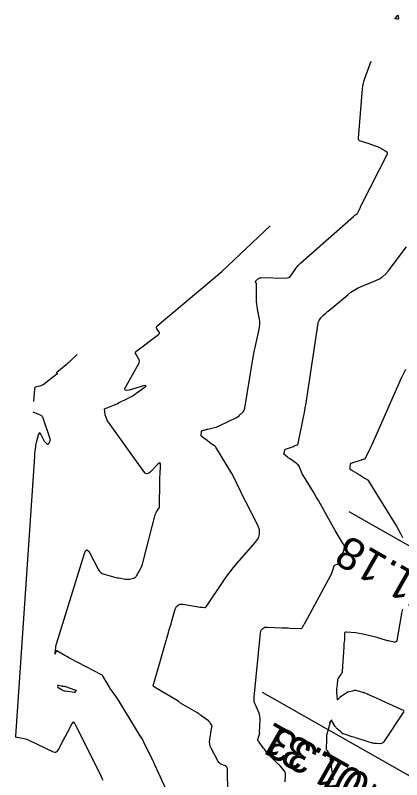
# Model space of a CAD drawing. Extents: x 658976 to 668721, y 639543 to 647196.
# Drawn here: x 662305.9 to 662402.1, y 643608.9 to 643799.2 of the extents above; entities that cross this region are included whole.
import ezdxf

# ---------------------------------------------------------------- set-up
doc = ezdxf.new("R2010")
doc.units = 0
for name, color, linetype in [('Ex_Major Contours', 7, 'Continuous'), ('Ex_Minor Contours', 7, 'Continuous'), ('R_Ramp 15 Degree_Min Ls', 7, 'Continuous'), ('R_Ramp 20 Degree Des Ls Annot', 7, 'Continuous'), ('R_Ramp 20 Degree Existing Ramp', 7, 'Continuous')]:
    doc.layers.add(name, color=color, linetype=linetype)

msp = doc.modelspace()

# ---------------------------------------------------------------- linework, layer by layer
at = {"layer": 'Ex_Major Contours'}
msp.add_lwpolyline([(662373.13, 643608.4), (662373.21, 643610.16), (662373.19, 643610.47), (662373.12, 643610.76), (662372.99, 643611.03), (662372.8, 643611.27), (662371.85, 643612.33), (662371.68, 643612.52), (662371.5, 643612.7), (662371.32, 643612.88), (662371.14, 643613.05), (662370.4, 643613.74), (662370.21, 643613.92), (662370.04, 643614.1), (662369.86, 643614.28), (662369.69, 643614.47), (662368.59, 643615.72), (662368.37, 643615.97), (662368.16, 643616.23), (662367.96, 643616.49), (662367.76, 643616.76), (662366.67, 643618.29), (662366.63, 643618.34), (662366.59, 643618.4), (662366.55, 643618.45), (662366.51, 643618.5), (662366.35, 643618.71), (662366.32, 643618.76), (662366.3, 643618.82), (662366.29, 643618.87), (662366.31, 643618.94), (662366.82, 643620.58), (662366.82, 643620.59), (662366.82, 643620.6), (662366.82, 643620.62), (662366.81, 643620.63), (662366.76, 643620.67), (662366.75, 643620.69), (662366.74, 643620.7), (662366.74, 643620.71), (662366.74, 643620.73), (662366.91, 643623.74), (662366.91, 643624.24), (662366.85, 643624.73), (662366.73, 643625.2), (662366.56, 643625.67), (662365.71, 643627.55), (662365.53, 643628.02), (662365.42, 643628.5), (662365.37, 643629), (662365.39, 643629.5), (662367.02, 643645.45), (662367.19, 643646.11), (662367.53, 643646.58), (662368.04, 643646.85), (662368.72, 643646.91), (662372.35, 643646.75), (662372.84, 643646.73), (662373.34, 643646.71), (662373.83, 643646.69), (662374.33, 643646.67), (662376.94, 643646.57), (662377.1, 643646.59), (662377.25, 643646.64), (662377.37, 643646.74), (662377.47, 643646.87), (662377.81, 643647.5), (662377.89, 643647.66), (662377.98, 643647.82), (662378.06, 643647.97), (662378.15, 643648.13), (662384.5, 643659.81), (662384.62, 643660.05), (662384.74, 643660.3), (662384.84, 643660.56), (662384.93, 643660.82), (662385.36, 643662.2), (662385.4, 643662.29), (662385.46, 643662.36), (662385.54, 643662.41), (662385.63, 643662.45), (662386.03, 643662.55), (662386.12, 643662.58), (662386.2, 643662.64), (662386.26, 643662.7), (662386.31, 643662.79), (662387.71, 643666), (662387.85, 643666.43), (662387.87, 643666.85), (662387.78, 643667.27), (662387.58, 643667.68), (662386.55, 643669.29), (662386.3, 643669.7), (662386.05, 643670.1), (662385.81, 643670.52), (662385.58, 643670.93), (662381.83, 643677.65), (662381.4, 643678.4), (662380.96, 643679.16), (662380.52, 643679.9), (662380.07, 643680.65), (662377.68, 643684.57), (662377.52, 643684.84), (662377.38, 643685.11), (662377.24, 643685.38), (662377.12, 643685.66), (662376.65, 643686.79), (662376.51, 643687.06), (662376.34, 643687.3), (662376.14, 643687.51), (662375.9, 643687.7), (662374.18, 643688.88), (662374.03, 643688.98), (662373.89, 643689.08), (662373.75, 643689.19), (662373.61, 643689.3), (662372.9, 643689.88), (662372.86, 643689.93), (662372.83, 643689.98), (662372.83, 643690.04), (662372.84, 643690.1), (662372.91, 643690.36), (662372.93, 643690.43), (662372.94, 643690.49), (662372.96, 643690.56), (662372.97, 643690.63), (662373.03, 643690.99), (662373.05, 643691.06), (662373.09, 643691.13), (662373.15, 643691.17), (662373.22, 643691.21), (662375.18, 643691.91), (662375.29, 643691.96), (662375.41, 643692), (662375.53, 643692.04), (662375.65, 643692.09), (662376.12, 643692.28), (662376.22, 643692.33), (662376.3, 643692.41), (662376.36, 643692.5), (662376.4, 643692.62), (662377.71, 643699.22), (662377.93, 643700.36), (662378.14, 643701.51), (662378.33, 643702.66), (662378.51, 643703.81), (662381.32, 643722.55), (662381.36, 643722.73), (662381.42, 643722.91), (662381.5, 643723.08), (662381.6, 643723.25), (662382.03, 643723.88), (662382.15, 643724.04), (662382.27, 643724.19), (662382.4, 643724.33), (662382.54, 643724.46), (662383.21, 643725.05), (662383.37, 643725.19), (662383.53, 643725.33), (662383.69, 643725.47), (662383.86, 643725.61), (662388.69, 643729.67), (662389.47, 643730.27), (662390.28, 643730.81), (662391.14, 643731.28), (662392.04, 643731.69), (662395.71, 643733.19), (662396.59, 643733.62), (662397.39, 643734.15), (662398.11, 643734.78), (662398.75, 643735.52), (662403.34, 643741.55)], dxfattribs=at)
at = {"layer": 'Ex_Minor Contours'}
for points in [[(662400.54, 643798.36), (662400.52, 643798.38), (662400.52, 643798.42), (662400.54, 643798.46), (662401.07, 643799.15), (662401.14, 643799.23), (662401.19, 643799.24), (662401.23, 643799.2), (662401.25, 643799.1), (662401.3, 643798.38), (662401.3, 643798.35), (662401.29, 643798.32), (662401.26, 643798.3), (662401.23, 643798.3), (662401.06, 643798.3), (662401.02, 643798.3), (662400.98, 643798.3), (662400.94, 643798.3), (662400.89, 643798.31), (662400.59, 643798.34)], [(662318.21, 643632.16), (662318.29, 643632.14), (662318.36, 643632.12), (662318.44, 643632.09), (662320.76, 643631.26), (662320.8, 643631.24), (662320.83, 643631.23), (662320.87, 643631.22), (662320.9, 643631.21), (662321.04, 643631.16), (662321.07, 643631.15), (662321.08, 643631.13), (662321.08, 643631.1), (662321.07, 643631.08), (662320.89, 643630.82), (662320.87, 643630.8), (662320.86, 643630.78), (662320.84, 643630.76), (662320.83, 643630.73), (662320.78, 643630.63), (662320.76, 643630.61), (662320.74, 643630.6), (662320.72, 643630.59), (662320.69, 643630.59), (662318.36, 643630.94), (662318.17, 643630.98), (662317.98, 643631.03), (662317.81, 643631.1), (662317.63, 643631.19), (662316.77, 643631.67), (662316.7, 643631.72), (662316.65, 643631.78), (662316.61, 643631.85), (662316.59, 643631.93), (662316.53, 643632.28), (662316.53, 643632.35), (662316.56, 643632.4), (662316.6, 643632.42), (662316.68, 643632.42), (662317.49, 643632.27), (662317.57, 643632.25), (662317.65, 643632.24), (662317.73, 643632.23), (662317.81, 643632.21), (662318.13, 643632.17)]]:
    msp.add_lwpolyline(points, close=True, dxfattribs=at)
for points in [[(662358.88, 643605.5), (662358.73, 643611.61), (662358.69, 643611.86), (662358.6, 643612.06), (662358.44, 643612.23), (662358.22, 643612.35), (662357.23, 643612.76), (662356.99, 643612.88), (662356.79, 643613.03), (662356.62, 643613.22), (662356.48, 643613.44), (662354.7, 643616.74), (662354.47, 643617.26), (662354.34, 643617.79), (662354.3, 643618.34), (662354.35, 643618.91), (662354.91, 643622.06), (662354.92, 643622.2), (662354.9, 643622.34), (662354.86, 643622.48), (662354.79, 643622.6), (662354.45, 643623.1), (662354.36, 643623.22), (662354.26, 643623.34), (662354.15, 643623.44), (662354.04, 643623.53), (662352.4, 643624.76), (662352.09, 643624.99), (662351.76, 643625.21), (662351.44, 643625.42), (662351.1, 643625.62), (662347.08, 643627.97), (662347.04, 643627.99), (662347, 643628.03), (662346.96, 643628.06), (662346.93, 643628.1), (662346.8, 643628.25), (662346.77, 643628.29), (662346.74, 643628.32), (662346.7, 643628.35), (662346.66, 643628.38), (662340.63, 643631.96), (662340.59, 643631.98), (662340.55, 643632.01), (662340.51, 643632.03), (662340.47, 643632.06), (662340.31, 643632.17), (662340.28, 643632.2), (662340.26, 643632.23), (662340.25, 643632.27), (662340.26, 643632.32), (662344.08, 643645.55), (662344.29, 643646.28), (662344.5, 643647.01), (662344.71, 643647.74), (662344.92, 643648.47), (662345.78, 643651.38), (662346.06, 643652), (662346.47, 643652.41), (662347.02, 643652.61), (662347.7, 643652.59), (662351.98, 643651.91), (662352.11, 643651.89), (662352.25, 643651.87), (662352.38, 643651.86), (662352.51, 643651.84), (662353.05, 643651.78), (662353.18, 643651.78), (662353.29, 643651.81), (662353.39, 643651.88), (662353.47, 643651.97), (662357.87, 643658.51), (662358.64, 643659.62), (662359.45, 643660.71), (662360.3, 643661.77), (662361.18, 643662.8), (662365.77, 643668.02), (662366.45, 643669.02), (662366.77, 643670.07), (662366.72, 643671.16), (662366.3, 643672.3), (662363.31, 643678.09), (662363.01, 643678.68), (662362.72, 643679.26), (662362.43, 643679.85), (662362.15, 643680.45), (662361.04, 643682.82), (662360.75, 643683.41), (662360.45, 643683.99), (662360.14, 643684.57), (662359.81, 643685.14), (662355.84, 643691.75), (662355.78, 643691.85), (662355.7, 643691.93), (662355.61, 643692.01), (662355.52, 643692.07), (662355.11, 643692.31), (662355.01, 643692.37), (662354.91, 643692.43), (662354.81, 643692.5), (662354.72, 643692.57), (662353.28, 643693.68), (662353.18, 643693.75), (662353.08, 643693.82), (662352.99, 643693.89), (662352.89, 643693.96), (662352.34, 643694.35), (662352.32, 643694.37), (662352.31, 643694.38), (662352.29, 643694.4), (662352.27, 643694.42), (662352.21, 643694.49), (662352.19, 643694.51), (662352.18, 643694.53), (662352.18, 643694.55), (662352.18, 643694.57), (662352.3, 643695.64), (662352.3, 643695.65), (662352.3, 643695.66), (662352.3, 643695.68), (662352.3, 643695.69), (662352.3, 643695.75), (662352.3, 643695.77), (662352.3, 643695.78), (662352.31, 643695.79), (662352.33, 643695.79), (662353.23, 643696.03), (662353.39, 643696.07), (662353.55, 643696.11), (662353.7, 643696.15), (662353.86, 643696.19), (662355.57, 643696.62), (662355.91, 643696.71), (662356.24, 643696.82), (662356.56, 643696.95), (662356.88, 643697.09), (662360.99, 643699.1), (662361.23, 643699.23), (662361.45, 643699.38), (662361.67, 643699.55), (662361.86, 643699.73), (662362.63, 643700.51), (662362.8, 643700.72), (662362.94, 643700.94), (662363.04, 643701.18), (662363.1, 643701.44), (662364.9, 643712.6), (662365.06, 643713.58), (662365.24, 643714.55), (662365.44, 643715.53), (662365.64, 643716.49), (662366.65, 643721.05), (662366.76, 643721.68), (662366.8, 643722.3), (662366.78, 643722.93), (662366.7, 643723.57), (662366.23, 643726.1), (662366.13, 643726.73), (662366.06, 643727.37), (662366.01, 643728), (662365.99, 643728.65), (662365.95, 643732.39), (662365.95, 643732.45), (662365.93, 643732.51), (662365.91, 643732.57), (662365.88, 643732.63), (662365.72, 643732.85), (662365.7, 643732.9), (662365.69, 643732.95), (662365.71, 643733), (662365.75, 643733.05), (662366.51, 643733.68), (662366.65, 643733.79), (662366.81, 643733.86), (662366.98, 643733.9), (662367.17, 643733.92), (662373.18, 643733.81), (662373.63, 643733.85), (662374.03, 643733.99), (662374.38, 643734.24), (662374.68, 643734.58), (662375.76, 643736.16), (662376.04, 643736.54), (662376.34, 643736.91), (662376.67, 643737.25), (662377.01, 643737.58), (662390.16, 643749.18), (662390.27, 643749.27), (662390.38, 643749.37), (662390.48, 643749.46), (662390.59, 643749.55), (662391.03, 643749.92), (662391.13, 643750.01), (662391.22, 643750.12), (662391.3, 643750.24), (662391.36, 643750.36), (662391.85, 643751.47), (662391.95, 643751.7), (662392.06, 643751.93), (662392.17, 643752.15), (662392.28, 643752.38), (662398.57, 643764.76), (662398.62, 643764.89), (662398.61, 643765.01), (662398.56, 643765.11), (662398.45, 643765.19), (662397.93, 643765.51), (662397.8, 643765.59), (662397.67, 643765.66), (662397.54, 643765.73), (662397.41, 643765.81), (662396.32, 643766.37), (662396.09, 643766.48), (662395.86, 643766.59), (662395.63, 643766.68), (662395.39, 643766.77), (662394.07, 643767.2), (662393.79, 643767.29), (662393.52, 643767.38), (662393.24, 643767.47), (662392.97, 643767.55), (662391.87, 643767.89), (662391.63, 643768), (662391.47, 643768.16), (662391.38, 643768.37), (662391.36, 643768.63), (662392.38, 643780.9), (662392.46, 643781.62), (662392.6, 643782.33), (662392.77, 643783.03), (662393, 643783.73), (662394.5, 643787.84)], [(662344.85, 643603.56), (662340.71, 643612.62), (662340.43, 643613.23), (662340.14, 643613.84), (662339.85, 643614.44), (662339.56, 643615.05), (662338.36, 643617.45), (662338.06, 643618.05), (662337.74, 643618.64), (662337.41, 643619.22), (662337.07, 643619.8), (662332.14, 643627.91), (662331.9, 643628.31), (662331.65, 643628.7), (662331.39, 643629.08), (662331.12, 643629.46), (662330.03, 643630.98), (662329.77, 643631.35), (662329.52, 643631.73), (662329.28, 643632.11), (662329.05, 643632.5), (662327.69, 643634.83), (662327.69, 643634.84), (662327.69, 643634.84), (662327.68, 643634.85), (662327.68, 643634.85), (662327.66, 643634.87), (662327.66, 643634.87), (662327.65, 643634.87), (662327.65, 643634.88), (662327.64, 643634.88), (662327.61, 643634.94), (662327.6, 643634.95), (662327.59, 643634.96), (662327.58, 643634.97), (662327.57, 643634.97), (662319.63, 643639.1), (662319.28, 643639.28), (662318.94, 643639.47), (662318.6, 643639.66), (662318.26, 643639.85), (662316.25, 643641.02), (662316.24, 643641.02), (662316.23, 643641.02), (662316.22, 643641.02), (662316.21, 643641.01), (662316.18, 643640.96), (662316.17, 643640.95), (662316.16, 643640.94), (662316.16, 643640.93), (662316.15, 643640.91), (662315.91, 643640.29), (662315.88, 643640.21), (662315.86, 643640.19), (662315.85, 643640.22), (662315.86, 643640.31), (662316.03, 643641.84), (662316.07, 643642.14), (662316.12, 643642.43), (662316.19, 643642.71), (662316.27, 643643), (662323.15, 643665.21), (662323.44, 643665.88), (662323.77, 643666.12), (662324.13, 643665.93), (662324.53, 643665.32), (662326.57, 643661.32), (662326.83, 643660.9), (662327.17, 643660.55), (662327.57, 643660.29), (662328.04, 643660.11), (662330.37, 643659.46), (662330.71, 643659.36), (662331.06, 643659.28), (662331.4, 643659.2), (662331.75, 643659.14), (662333.33, 643658.85), (662333.58, 643658.82), (662333.84, 643658.81), (662334.1, 643658.83), (662334.35, 643658.87), (662335.38, 643659.1), (662335.62, 643659.18), (662335.83, 643659.3), (662336, 643659.47), (662336.14, 643659.68), (662337.09, 643661.4), (662337.28, 643661.77), (662337.45, 643662.15), (662337.59, 643662.54), (662337.7, 643662.93), (662340.77, 643674.82), (662340.83, 643675.04), (662340.92, 643675.24), (662341.01, 643675.44), (662341.13, 643675.63), (662341.63, 643676.37), (662341.74, 643676.56), (662341.81, 643676.76), (662341.86, 643676.97), (662341.88, 643677.19), (662341.91, 643682.71), (662341.92, 643683.26), (662341.93, 643683.82), (662341.96, 643684.37), (662341.98, 643684.92), (662342.1, 643687.14), (662342.08, 643687.57), (662341.96, 643687.77), (662341.73, 643687.73), (662341.4, 643687.45), (662339.52, 643685.5), (662339.09, 643685.16), (662338.68, 643685.07), (662338.28, 643685.22), (662337.91, 643685.62), (662329.12, 643697.92), (662329.1, 643697.95), (662329.08, 643697.97), (662329.06, 643698), (662329.03, 643698.02), (662328.94, 643698.11), (662328.92, 643698.14), (662328.9, 643698.16), (662328.89, 643698.19), (662328.88, 643698.22), (662328.34, 643699.79), (662328.34, 643699.8), (662328.34, 643699.81), (662328.34, 643699.82), (662328.34, 643699.83), (662328.16, 643701.15), (662328.16, 643701.18), (662328.15, 643701.23), (662328.15, 643701.23), (662328.17, 643701.24), (662330.26, 643702.09), (662330.61, 643702.24), (662330.96, 643702.39), (662331.3, 643702.54), (662331.64, 643702.71), (662334.03, 643703.87), (662334.53, 643704.13), (662335.02, 643704.41), (662335.5, 643704.71), (662335.96, 643705.04), (662338.04, 643706.55), (662338.4, 643706.85), (662338.49, 643707.01), (662338.3, 643707.04), (662337.85, 643706.94), (662334.28, 643705.91), (662333.64, 643705.79), (662333.3, 643705.92), (662333.25, 643706.28), (662333.51, 643706.88), (662336.7, 643712.55), (662336.82, 643712.83), (662336.86, 643713.11), (662336.81, 643713.39), (662336.69, 643713.66), (662336.03, 643714.76), (662335.91, 643715.03), (662335.9, 643715.27), (662336, 643715.5), (662336.21, 643715.7), (662341.61, 643719.77), (662341.75, 643719.92), (662341.82, 643720.08), (662341.81, 643720.25), (662341.72, 643720.44), (662341.19, 643721.2), (662341.09, 643721.39), (662341.08, 643721.57), (662341.14, 643721.73), (662341.28, 643721.89), (662354.22, 643732.78), (662355.79, 643734.12), (662357.34, 643735.48), (662358.87, 643736.87), (662360.38, 643738.28), (662369.37, 643746.81)], [(662321.34, 643714.78), (662319.71, 643713.24), (662319.44, 643712.98), (662319.16, 643712.73), (662318.88, 643712.48), (662318.6, 643712.24), (662316.26, 643710.27), (662316.23, 643710.24), (662316.22, 643710.21), (662316.22, 643710.18), (662316.24, 643710.15), (662316.34, 643710.01), (662316.35, 643709.97), (662316.36, 643709.94), (662316.34, 643709.91), (662316.32, 643709.89), (662312.85, 643707.27), (662312.67, 643707.15), (662312.47, 643707.05), (662312.27, 643706.97), (662312.06, 643706.91), (662311.18, 643706.72), (662310.98, 643706.65), (662310.84, 643706.53), (662310.75, 643706.38), (662310.71, 643706.17), (662310.46, 643703.06)], [(662403.06, 643711.07), (662402.02, 643708.85), (662394.69, 643692.31), (662394.52, 643691.95), (662394.35, 643691.59), (662394.18, 643691.23), (662394.01, 643690.87), (662392.95, 643688.78), (662392.94, 643688.76), (662392.93, 643688.75), (662392.91, 643688.74), (662392.89, 643688.73), (662392.81, 643688.71), (662392.79, 643688.7), (662392.77, 643688.7), (662392.75, 643688.69), (662392.73, 643688.68), (662392.32, 643688.55), (662392.24, 643688.53), (662392.16, 643688.5), (662392.09, 643688.48), (662392.01, 643688.46), (662389.99, 643687.84), (662389.92, 643687.82), (662389.86, 643687.79), (662389.79, 643687.77), (662389.72, 643687.75), (662389.46, 643687.65), (662389.4, 643687.62), (662389.36, 643687.58), (662389.33, 643687.53), (662389.32, 643687.47), (662389.25, 643686.64), (662389.24, 643686.61), (662389.24, 643686.58), (662389.24, 643686.55), (662389.23, 643686.53), (662389.21, 643686.42), (662389.21, 643686.39), (662389.22, 643686.37), (662389.23, 643686.35), (662389.25, 643686.33), (662389.58, 643686.09), (662389.65, 643686.05), (662389.71, 643686), (662389.78, 643685.96), (662389.84, 643685.92), (662390.97, 643685.23), (662391.17, 643685.11), (662391.38, 643684.98), (662391.58, 643684.86), (662391.78, 643684.73), (662392.82, 643684.07), (662392.91, 643684.02), (662392.99, 643683.96), (662393.08, 643683.91), (662393.17, 643683.86), (662393.52, 643683.66), (662393.61, 643683.61), (662393.68, 643683.55), (662393.75, 643683.47), (662393.81, 643683.39), (662400.28, 643672.94), (662400.83, 643672.03), (662401.35, 643671.12), (662401.86, 643670.19), (662402.35, 643669.25)], [(662310.32, 643700.47), (662311.16, 643700.15), (662311.3, 643700.09), (662311.44, 643700.04), (662311.58, 643699.98), (662311.71, 643699.92), (662312.3, 643699.66), (662312.43, 643699.59), (662312.54, 643699.49), (662312.63, 643699.37), (662312.69, 643699.24), (662314.53, 643693.85), (662314.57, 643693.69), (662314.58, 643693.53), (662314.56, 643693.36), (662314.51, 643693.2), (662314.21, 643692.51), (662314.15, 643692.41), (662314.08, 643692.36), (662313.99, 643692.37), (662313.9, 643692.44), (662313.48, 643692.84), (662313.39, 643692.94), (662313.3, 643693.05), (662313.22, 643693.16), (662313.15, 643693.29), (662312.3, 643694.96), (662312.14, 643695.2), (662312, 643695.27), (662311.88, 643695.17), (662311.76, 643694.91), (662311.21, 643693.12), (662311.12, 643692.82), (662311.05, 643692.51), (662310.99, 643692.2), (662310.95, 643691.88), (662310.81, 643690.61), (662310.77, 643690.3), (662310.74, 643689.98), (662310.72, 643689.66), (662310.69, 643689.35), (662305.97, 643619.77), (662305.97, 643619.75), (662305.97, 643619.74), (662305.96, 643619.72), (662305.96, 643619.71), (662305.95, 643619.65), (662305.95, 643619.64), (662305.95, 643619.63), (662305.96, 643619.62), (662305.97, 643619.62), (662308.12, 643619.16), (662308.48, 643619.08), (662308.83, 643618.97), (662309.17, 643618.84), (662309.51, 643618.69), (662315.38, 643615.87), (662315.75, 643615.75), (662316.08, 643615.77), (662316.36, 643615.95), (662316.6, 643616.26), (662317.44, 643617.83), (662317.65, 643618.22), (662317.86, 643618.61), (662318.06, 643619.01), (662318.27, 643619.4), (662319.57, 643621.9), (662319.62, 643622.01), (662319.68, 643622.13), (662319.74, 643622.24), (662319.8, 643622.35), (662320.12, 643622.92), (662320.15, 643622.96), (662320.17, 643623), (662320.2, 643623.04), (662320.23, 643623.08), (662320.34, 643623.25), (662320.37, 643623.28), (662320.4, 643623.29), (662320.43, 643623.28), (662320.46, 643623.25), (662320.63, 643623.01), (662320.66, 643622.95), (662320.7, 643622.9), (662320.74, 643622.84), (662320.77, 643622.79), (662320.93, 643622.53), (662320.97, 643622.47), (662321, 643622.4), (662321.04, 643622.34), (662321.07, 643622.27), (662327.3, 643609.71), (662327.52, 643609.26), (662327.74, 643608.8)], [(662402.33, 643651.4), (662402.12, 643650.36), (662401.92, 643649.31), (662400.88, 643643.57), (662400.8, 643643.34), (662400.67, 643643.2), (662400.48, 643643.13), (662400.24, 643643.15), (662399.15, 643643.4), (662398.88, 643643.46), (662398.61, 643643.53), (662398.35, 643643.6), (662398.08, 643643.68), (662396.42, 643644.18), (662396.06, 643644.29), (662395.69, 643644.39), (662395.32, 643644.49), (662394.95, 643644.57), (662392.46, 643645.16), (662392.01, 643645.25), (662391.55, 643645.34), (662391.1, 643645.4), (662390.64, 643645.45), (662388.37, 643645.66), (662388.15, 643645.65), (662387.99, 643645.57), (662387.9, 643645.42), (662387.87, 643645.2), (662387.89, 643644.03), (662387.88, 643643.86), (662387.88, 643643.69), (662387.87, 643643.52), (662387.85, 643643.35), (662387.76, 643642.67), (662387.74, 643642.5), (662387.72, 643642.33), (662387.71, 643642.16), (662387.7, 643641.99), (662387.31, 643635.88), (662387.28, 643635.67), (662387.22, 643635.46), (662387.13, 643635.27), (662387, 643635.09), (662386.45, 643634.41), (662386.33, 643634.23), (662386.23, 643634.04), (662386.17, 643633.84), (662386.13, 643633.62), (662385.95, 643631.94), (662385.92, 643631.61), (662385.91, 643631.29), (662385.91, 643630.96), (662385.93, 643630.64), (662386.04, 643628.99), (662386.06, 643628.87), (662386.11, 643628.81), (662386.18, 643628.83), (662386.27, 643628.91), (662386.86, 643629.56), (662386.88, 643629.58), (662386.89, 643629.59), (662386.9, 643629.6), (662386.92, 643629.61), (662386.97, 643629.66), (662386.99, 643629.67), (662387, 643629.68), (662387.02, 643629.7), (662387.03, 643629.71), (662388.53, 643630.73), (662388.55, 643630.74), (662388.57, 643630.75), (662388.59, 643630.76), (662388.61, 643630.77), (662388.69, 643630.81), (662388.71, 643630.81), (662388.73, 643630.82), (662388.75, 643630.83), (662388.77, 643630.83), (662390.25, 643631.16), (662390.29, 643631.17), (662390.33, 643631.18), (662390.37, 643631.18), (662390.41, 643631.19), (662390.58, 643631.21), (662390.62, 643631.22), (662390.66, 643631.22), (662390.7, 643631.21), (662390.74, 643631.2), (662392.41, 643630.73), (662392.54, 643630.7), (662392.66, 643630.65), (662392.79, 643630.61), (662392.91, 643630.56), (662393.41, 643630.36), (662393.53, 643630.31), (662393.65, 643630.25), (662393.77, 643630.2), (662393.89, 643630.14), (662395.78, 643629.26), (662396.13, 643629.09), (662396.49, 643628.93), (662396.85, 643628.77), (662397.2, 643628.61), (662402.68, 643626.18)], [(662402.66, 643625.86), (662397.58, 643618.28), (662397.43, 643618.1), (662397.25, 643617.97), (662397.04, 643617.9), (662396.81, 643617.88), (662395.82, 643617.9), (662395.58, 643617.92), (662395.34, 643617.94), (662395.1, 643617.99), (662394.86, 643618.05), (662393.8, 643618.34), (662393.55, 643618.42), (662393.29, 643618.49), (662393.04, 643618.57), (662392.79, 643618.65), (662391.2, 643619.15), (662390.85, 643619.26), (662390.5, 643619.38), (662390.16, 643619.49), (662389.81, 643619.6), (662387.62, 643620.31), (662387.54, 643620.34), (662387.48, 643620.37), (662387.41, 643620.42), (662387.35, 643620.47), (662387.13, 643620.71), (662387.07, 643620.77), (662387.01, 643620.82), (662386.95, 643620.88), (662386.89, 643620.93), (662386.1, 643621.55), (662385.96, 643621.67), (662385.83, 643621.81), (662385.71, 643621.96), (662385.6, 643622.12), (662384.86, 643623.38), (662384.85, 643623.39), (662384.84, 643623.4), (662384.84, 643623.41), (662384.83, 643623.41), (662384.8, 643623.45), (662384.8, 643623.46), (662384.79, 643623.47), (662384.79, 643623.48), (662384.78, 643623.49), (662384.72, 643623.73), (662384.71, 643623.77), (662384.69, 643623.78), (662384.67, 643623.78), (662384.64, 643623.75), (662384.19, 643623.17), (662384.18, 643623.15), (662384.17, 643623.12), (662384.17, 643623.1), (662384.18, 643623.08), (662384.24, 643622.99), (662384.25, 643622.96), (662384.26, 643622.94), (662384.26, 643622.92), (662384.25, 643622.89), (662383.43, 643619.9), (662383.41, 643619.81), (662383.39, 643619.72), (662383.39, 643619.62), (662383.39, 643619.53), (662383.43, 643619.15), (662383.43, 643619.06), (662383.44, 643618.97), (662383.44, 643618.87), (662383.43, 643618.78), (662383.33, 643616.77), (662383.33, 643616.62), (662383.36, 643616.47), (662383.42, 643616.34), (662383.51, 643616.21), (662383.91, 643615.72), (662384, 643615.6), (662384.07, 643615.46), (662384.12, 643615.32), (662384.15, 643615.17), (662384.76, 643610.95), (662384.79, 643610.76), (662384.81, 643610.57), (662384.84, 643610.38), (662384.86, 643610.2), (662384.94, 643609.4), (662384.96, 643609.23), (662384.98, 643609.07), (662385, 643608.9)]]:
    msp.add_lwpolyline(points, dxfattribs=at)
at = {"layer": 'R_Ramp 15 Degree_Min Ls'}
msp.add_lwpolyline([(662541.43, 643531.87), (662454.47, 643581.24), (662367.5, 643630.62)], dxfattribs=at)
at = {"layer": 'R_Ramp 20 Degree Des Ls Annot'}
msp.add_lwpolyline([(662562.98, 643576.86), (662389.06, 643675.6)], dxfattribs=at)
at = {"layer": 'R_Ramp 20 Degree Existing Ramp'}
msp.add_lwpolyline([(662541.42, 643531.86), (662454.46, 643581.24), (662367.5, 643630.61)], dxfattribs=at)

# ---------------------------------------------------------------- texts
at = {"layer": 'R_Ramp 15 Degree_Min Ls'}
msp.add_text('P.C. STA. 186+01.33', height=8, rotation=150.4151, dxfattribs=at).set_placement((662459.88, 643572.42))
at = {"layer": 'R_Ramp 20 Degree Des Ls Annot'}
msp.add_text('P.C. STA. 186+51.18', height=8, rotation=150.4151, dxfattribs=at).set_placement((662476.94, 643619.96))
at = {"layer": 'R_Ramp 20 Degree Existing Ramp'}
msp.add_text('P.C. STA. 186+01.31', height=8, rotation=150.4151, dxfattribs=at).set_placement((662458.24, 643573.34))

doc.saveas('drawing.dxf')
